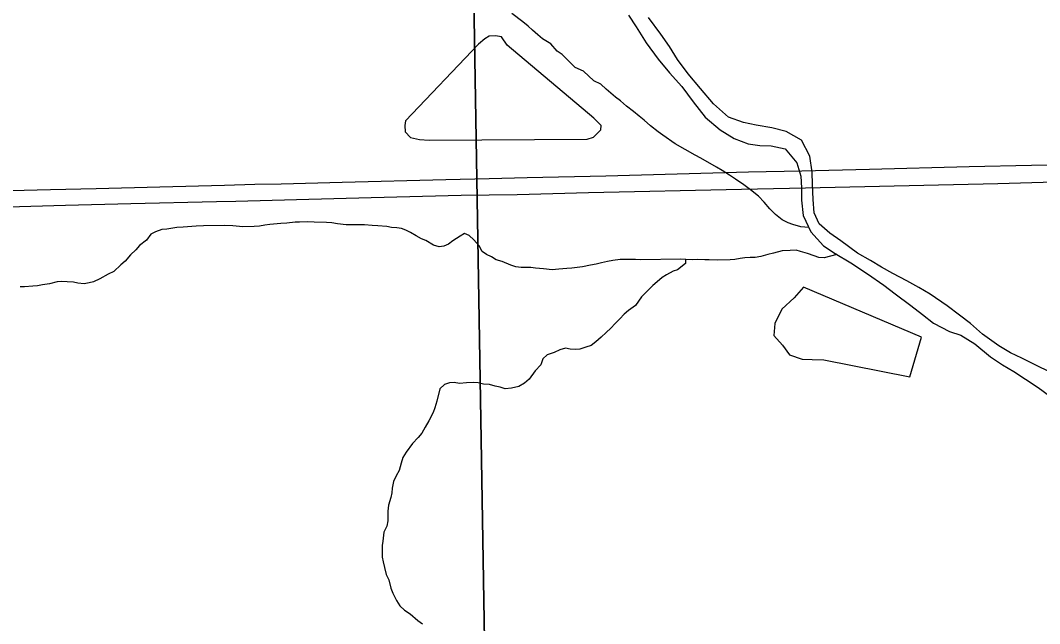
# Model space of a CAD drawing. Extents: x 1985906 to 2360102, y 891258 to 1222054.
# Drawn here: x 2112346 to 2117038, y 1015780 to 1018554 of the extents above; entities that cross this region are included whole.
import ezdxf

# ---------------------------------------------------------------- set-up
doc = ezdxf.new("R2010")
doc.units = 0
for name, color, linetype in [('GM_X_Major_River', 7, 'Continuous'), ('GM_X_Minor_Lake', 7, 'Continuous'), ('GM_X_Minor_River', 7, 'Continuous'), ('GM_X_Section', 7, 'Continuous'), ('GM_X_US_Route', 7, 'Continuous')]:
    doc.layers.add(name, color=color, linetype=linetype)

msp = doc.modelspace()

# ---------------------------------------------------------------- linework, layer by layer
at = {"layer": 'GM_X_Major_River'}
for points in [[(2115146.4, 1018578.1), (2115180.8, 1018524.3), (2115227.3, 1018450.6), (2115281.8, 1018374.9), (2115334.2, 1018313.2), (2115390.7, 1018249.5), (2115443.1, 1018179.9), (2115499.6, 1018108.2), (2115568, 1018050.7), (2115632.3, 1018011.1), (2115696.4, 1017985.5), (2115750.5, 1017977.9), (2115802.5, 1017976.3), (2115866.6, 1017962.8), (2115921, 1017899.1), (2115939.4, 1017837.2), (2115941.8, 1017783.1), (2115942.2, 1017727.1)], [(2117087.5, 1016936.8), (2117021.2, 1016968.3), (2116957, 1016999.8), (2116904.9, 1017025.5), (2116850.7, 1017057.1), (2116776.3, 1017110.6), (2116720, 1017160.2), (2116669.7, 1017197.9), (2116613.4, 1017241.5), (2116535.1, 1017295), (2116482.9, 1017324.7), (2116426.7, 1017356.3), (2116362.4, 1017389.8), (2116310.2, 1017419.5), (2116260.1, 1017449.1), (2116199.8, 1017482.7), (2116123.4, 1017540.2), (2116073.2, 1017575.9), (2116022.9, 1017617.6), (2116000.6, 1017669.4), (2115996.2, 1017729.5), (2115993.7, 1017799.5), (2115991.3, 1017855.6), (2115980.8, 1017929.6), (2115942.3, 1018003.4), (2115872, 1018042.9), (2115805.9, 1018060.4), (2115733.8, 1018071.9), (2115675.8, 1018083.5), (2115605.6, 1018109), (2115537.2, 1018170.6), (2115476.7, 1018240.2), (2115420.2, 1018307.8), (2115371.8, 1018373.5), (2115335.4, 1018433.3), (2115295, 1018491.1), (2115238.5, 1018566.8)], [(2115942.2, 1017727.1), (2115950.7, 1017657), (2115985.2, 1017581.2), (2116043.6, 1017517.6), (2116097.8, 1017481.9), (2116170.1, 1017438.4), (2116246.5, 1017389), (2116320.8, 1017335.4), (2116373.1, 1017295.8), (2116445.4, 1017242.3), (2116499.7, 1017200.6), (2116550, 1017161), (2116624.2, 1017123.5), (2116676.4, 1017105.9), (2116740.6, 1017066.3), (2116813, 1017006.8), (2116867.3, 1016969.1), (2116919.5, 1016939.5), (2116973.7, 1016903.8), (2117031.9, 1016866.2), (2117084.2, 1016826.6)]]:
    msp.add_lwpolyline(points, dxfattribs=at)
at = {"layer": 'GM_X_Minor_Lake'}
for points in [[(2114587.5, 1018439.7), (2114561.2, 1018477.6), (2114533.2, 1018483.4), (2114505.2, 1018481.2), (2114485.3, 1018469), (2114455.4, 1018444.8), (2114119.9, 1018091.8), (2114116.1, 1018069.7), (2114118.3, 1018041.7), (2114142.5, 1018015.9), (2114184.5, 1018006.2), (2114228.5, 1018002.5), (2114956.4, 1018008), (2114984.3, 1018016.2), (2115018.1, 1018050.5), (2115019.9, 1018070.5), (2114985.7, 1018104.3)], [(2114985.7, 1018104.3), (2114587.5, 1018439.7)], [(2116441.7, 1016913.9), (2116494.4, 1017096.5), (2115950.9, 1017326.7), (2115909.3, 1017278.3), (2115851.7, 1017225.8), (2115820.1, 1017159.5), (2115814.5, 1017105.4), (2115854.8, 1017059.6), (2115887.1, 1017015.8), (2115945.2, 1016996.2), (2115991.2, 1016994.6), (2116045.2, 1016993)], [(2116045.2, 1016993), (2116441.7, 1016913.9)]]:
    msp.add_lwpolyline(points, dxfattribs=at)
at = {"layer": 'GM_X_Minor_River'}
for points in [[(2115975.8, 1017601.9), (2115938.6, 1017605), (2115902.3, 1017614.6), (2115880.2, 1017622.3), (2115853.9, 1017636), (2115823.4, 1017661.7), (2115797, 1017687.4), (2115770.5, 1017717.1), (2115744, 1017744.8), (2115707.5, 1017774.4), (2115677.1, 1017798.1), (2115638.6, 1017823.7), (2115610.2, 1017841.3), (2115577.8, 1017862.9), (2115551.5, 1017878.7), (2115478.7, 1017919.8), (2115452.4, 1017933.5), (2115361.3, 1017986.4), (2115304.6, 1018025.8), (2115282.3, 1018041.5), (2115247.8, 1018069.2), (2115217.4, 1018094.8), (2115195, 1018112.6), (2115168.7, 1018134.3), (2115136.2, 1018159.9), (2115109.8, 1018183.6), (2115085.4, 1018201.4), (2115042.8, 1018236.9), (2115018.4, 1018260.6), (2114986.1, 1018276.2), (2114939.3, 1018319.8), (2114901, 1018337.3), (2114839.9, 1018396.6), (2114817.6, 1018412.4), (2114789.1, 1018446.1), (2114750.6, 1018469.7), (2114728.3, 1018487.4), (2114703.9, 1018509.2), (2114683.6, 1018526.9), (2114659.3, 1018546.7), (2114608.5, 1018586.1)], [(2116104.5, 1017477.9), (2116046.9, 1017462.1), (2116022.8, 1017463.8), (2116000.6, 1017471.5), (2115970.3, 1017481.1), (2115938.1, 1017490.7), (2115917.9, 1017496.4), (2115889.8, 1017496.1), (2115853.7, 1017493.6), (2115813.7, 1017483), (2115787.7, 1017476.7), (2115755.6, 1017468.2), (2115729.6, 1017463.8), (2115705.5, 1017463.5), (2115681.4, 1017461.2), (2115659.4, 1017458.9), (2115635.3, 1017454.6), (2115613.3, 1017452.3), (2115557.1, 1017451.5), (2115516.9, 1017453), (2115496.8, 1017452.7), (2115462.6, 1017454.3), (2115442.6, 1017452), (2115410.4, 1017453.6), (2115386.3, 1017455.3), (2115201.6, 1017452.8), (2115177.5, 1017454.5), (2115107.2, 1017453.5), (2115073.1, 1017449.1), (2115049.1, 1017444.8), (2115021.1, 1017438.3), (2114997, 1017432), (2114971, 1017427.7), (2114934.9, 1017421.2), (2114884.8, 1017414.5), (2114862.8, 1017412.2), (2114824.6, 1017409.7), (2114794.5, 1017407.3), (2114754.3, 1017410.7), (2114718.1, 1017414.3), (2114696, 1017418), (2114651.8, 1017417.4), (2114627.7, 1017421.1), (2114603.5, 1017428.8), (2114565.1, 1017444.3), (2114536.9, 1017452), (2114514.7, 1017465.7), (2114492.4, 1017477.4), (2114472.2, 1017491.2), (2114457.8, 1017517.1), (2114433.3, 1017544.8), (2114413, 1017564.6), (2114390.8, 1017574.3), (2114370.8, 1017562), (2114337, 1017539.5), (2114317.1, 1017525.2), (2114295.1, 1017514.9), (2114275.1, 1017512.7), (2114248.9, 1017520.3), (2114212.5, 1017541.9), (2114192.3, 1017549.7), (2114168, 1017563.4), (2114141.7, 1017579), (2114121.5, 1017588.8), (2114101.3, 1017596.6), (2114079.2, 1017600.3), (2114055, 1017602), (2114032.9, 1017605.7), (2113992.7, 1017609.2), (2113966.6, 1017610.8), (2113930.4, 1017614.3), (2113846, 1017613.2), (2113805.8, 1017618.7), (2113779.7, 1017622.4), (2113755.5, 1017624), (2113699.3, 1017625.3), (2113669.2, 1017626.9), (2113631, 1017626.4), (2113610.9, 1017626.1), (2113572.8, 1017621.6), (2113544.8, 1017619.2), (2113494.6, 1017614.5), (2113472.5, 1017612.2), (2113446.5, 1017607.9), (2113422.4, 1017605.6), (2113370.2, 1017604.9), (2113324, 1017608.3), (2113285.8, 1017609.8), (2113189.4, 1017608.5), (2113155.3, 1017608), (2113135.3, 1017605.8), (2113095.1, 1017603.2), (2113067, 1017600.8), (2113021, 1017594.2), (2112996.9, 1017591.9), (2112968.9, 1017581.5), (2112947, 1017571.1)], [(2112947, 1017571.1), (2112927.2, 1017542.8), (2112895.4, 1017518.3), (2112877.6, 1017498), (2112853.8, 1017475.6), (2112828.1, 1017447.2), (2112808.2, 1017428.9), (2112776.5, 1017398.4), (2112750.6, 1017386), (2112712.7, 1017365.4), (2112682.7, 1017351), (2112662.7, 1017346.7), (2112640.7, 1017342.4), (2112610.5, 1017346), (2112590.4, 1017349.8), (2112562.2, 1017351.4), (2112536.1, 1017353.1), (2112516.1, 1017350.8), (2112480, 1017342.3), (2112448, 1017337.8), (2112425.9, 1017333.5), (2112403.9, 1017331.2), (2112365.7, 1017328.7), (2112345.7, 1017328.4)], [(2115407.6, 1017453.8), (2115408.7, 1017435.5), (2115370.9, 1017406.9), (2115350.9, 1017400.6), (2115321, 1017384.2), (2115301.1, 1017371.9), (2115277.2, 1017351.5), (2115257.4, 1017335.2), (2115205.8, 1017282.4), (2115178.2, 1017241.9), (2115146.4, 1017219.4), (2115126.5, 1017203.1), (2115106.7, 1017180.8), (2115084.9, 1017160.4), (2115065.1, 1017138.1), (2115043.3, 1017117.8), (2115019.5, 1017097.4), (2114995.7, 1017075), (2114973.8, 1017058.7), (2114949.8, 1017050.3), (2114921.8, 1017041.9), (2114899.7, 1017039.6), (2114877.6, 1017041.3), (2114855.5, 1017047), (2114829.5, 1017038.7), (2114803.5, 1017026.3), (2114771.5, 1017015.8), (2114751.7, 1016997.5), (2114742, 1016969.3), (2114716.2, 1016942.9), (2114688.6, 1016904.4), (2114666.8, 1016886.1), (2114640.9, 1016869.7), (2114606.8, 1016863.2), (2114578.8, 1016858.8), (2114554.6, 1016866.5), (2114532.4, 1016872.3), (2114506.2, 1016879.9), (2114478.1, 1016881.6), (2114453.9, 1016887.3), (2114433.8, 1016889), (2114399.7, 1016886.5), (2114367.6, 1016884.1), (2114343.4, 1016887.8), (2114321.4, 1016887.5), (2114299.4, 1016879.2), (2114277.5, 1016858.8), (2114264.2, 1016802.5), (2114254.6, 1016772.3), (2114246.8, 1016750.1), (2114227.2, 1016711.8), (2114209.5, 1016683.4), (2114193.8, 1016655.2), (2114178, 1016634.9), (2114152.3, 1016608.5), (2114122.7, 1016568), (2114106.9, 1016543.7), (2114099.2, 1016517.5), (2114089.6, 1016483.3), (2114075.9, 1016459), (2114064.2, 1016432.8), (2114058.6, 1016402.6), (2114056.8, 1016380.5), (2114051.1, 1016360.4), (2114041.5, 1016324.2), (2114037.9, 1016296.1), (2114038.4, 1016251.9), (2114032.7, 1016227.8), (2114019, 1016199.5), (2114015.5, 1016159.4), (2114011.8, 1016139.3), (2114012.5, 1016085.1), (2114016.8, 1016063.1), (2114023.2, 1016037.1), (2114029.6, 1016005.1), (2114041.9, 1015981.2), (2114052.5, 1015943.3), (2114060.8, 1015919.3), (2114077.3, 1015885.4), (2114093.7, 1015861.6), (2114114, 1015841.8), (2114140.4, 1015824.1), (2114176.9, 1015794.5), (2114197.2, 1015778.7)]]:
    msp.add_lwpolyline(points, dxfattribs=at)
at = {"layer": 'GM_X_Section'}
for points in [[(2108533.3, 1020120), (2114408.8, 1020130.7), (2114498.3, 1014780.1), (2108555.1, 1014727), (2108553.5, 1014965.1)], [(2119792.3, 1020106.2), (2119789.7, 1014747.1), (2114498.3, 1014780.1), (2114408.8, 1020130.7)]]:
    msp.add_lwpolyline(points, close=True, dxfattribs=at)
at = {"layer": 'GM_X_US_Route'}
for points in [[(2112302.4, 1017771.2), (2112484.7, 1017776.3), (2112695.8, 1017781), (2112988.8, 1017788.7), (2113285.8, 1017795.6), (2113425.7, 1017800.1), (2113546.8, 1017802.7), (2113827.6, 1017809.6), (2114305.1, 1017822), (2114504, 1017827.2), (2114680.1, 1017831.2), (2115041.1, 1017839.3), (2115698.6, 1017857.2), (2115943.6, 1017861.3), (2116255.2, 1017869.5), (2116714.6, 1017881.3), (2117288.8, 1017894.7)], [(2112289.4, 1017696.3), (2112554.2, 1017704), (2112854.7, 1017712.2), (2113249.2, 1017721.3), (2113338.2, 1017723.2), (2113617.5, 1017729.4), (2113961.1, 1017739), (2114375, 1017749.6), (2114632.9, 1017753.4), (2114961.1, 1017761.6), (2115665.6, 1017778), (2115961, 1017784.1), (2116845.6, 1017804.2), (2117370, 1017818.3), (2117930.4, 1017835.5), (2118058.7, 1017838.4), (2118233.9, 1017844.6), (2118532, 1017851.3), (2118813.2, 1017858.1), (2118943.4, 1017861.2)]]:
    msp.add_lwpolyline(points, dxfattribs=at)

doc.saveas('drawing.dxf')
